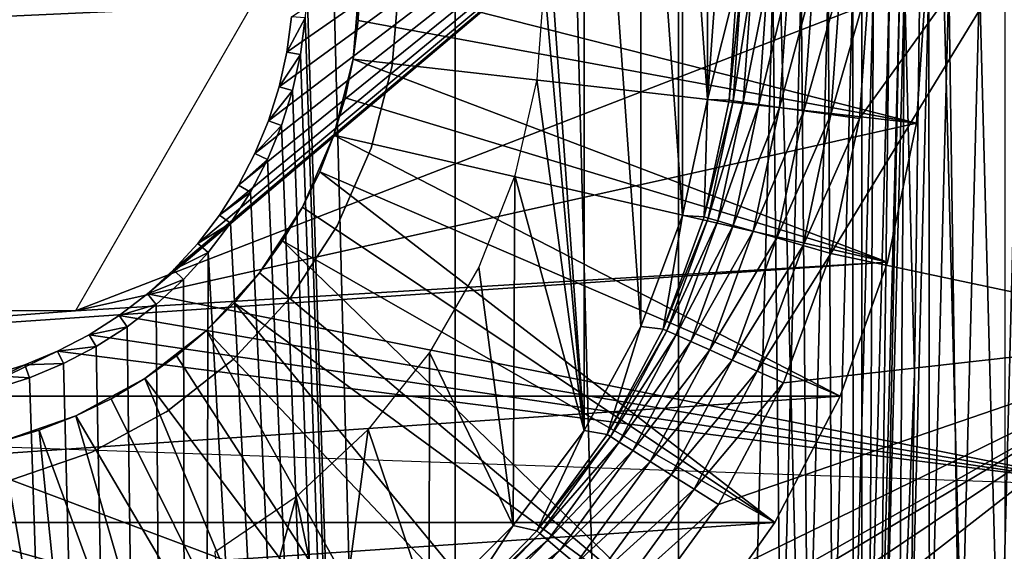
# Model space of a CAD drawing. Header units: millimetres. Extents: x -60 to 60, y -60 to 60.
# Tile 308 of 367: x 52.51 to 56.25, y -2.16 to -0.15. Entities that reach past the tile are written whole.
import ezdxf

# ---------------------------------------------------------------- set-up
doc = ezdxf.new("R2010")
doc.units = ezdxf.units.MM
doc.header["$LTSCALE"] = 81.481481
for name, color, linetype in [('112', 7, 'CONTINUOUS'), ('114', 7, 'CONTINUOUS'), ('116', 7, 'CONTINUOUS'), ('142', 7, 'CONTINUOUS'), ('144', 7, 'CONTINUOUS'), ('147', 7, 'CONTINUOUS'), ('209', 7, 'CONTINUOUS'), ('210', 7, 'CONTINUOUS'), ('293', 7, 'CONTINUOUS'), ('3', 7, 'CONTINUOUS'), ('324', 7, 'CONTINUOUS'), ('325', 7, 'CONTINUOUS'), ('327', 7, 'CONTINUOUS'), ('328', 7, 'CONTINUOUS'), ('329', 7, 'CONTINUOUS'), ('86', 7, 'CONTINUOUS')]:
    doc.layers.add(name, color=color, linetype=linetype)

msp = doc.modelspace()

# ---------------------------------------------------------------- linework, layer by layer
at = {"layer": '112', "color": 7, "linetype": 'Continuous', "true_color": 0xf5f5f5}
for points in [[(55.7884, -2.9734, -2.5262), (55.8676, 0, -2.5262), (55.8462, -2.9765, -1.4215), (55.7884, -2.9734, -2.5262)], [(55.8462, -2.9765, -1.4215), (55.8676, 0, -2.5262), (55.9057, -1.4888, -1.4215), (55.8462, -2.9765, -1.4215)], [(55.8676, 0, -2.5262), (55.9255, 0, -1.4215), (55.9057, -1.4888, -1.4215), (55.8676, 0, -2.5262)]]:
    msp.add_3dface(points, dxfattribs=at)
at = {"layer": '114', "color": 7, "linetype": 'Continuous', "true_color": 0xf5f5f5}
for points in [[(55.2898, -2.9464, -3), (55.3683, 0, -3), (55.3993, -2.9034, -2.9884), (55.2898, -2.9464, -3)], [(55.3993, -2.9034, -2.9884), (55.3683, 0, -3), (55.4754, 0, -2.9884), (55.3993, -2.9034, -2.9884)], [(55.3993, -2.9034, -2.9884), (55.4754, 0, -2.9884), (55.5019, -2.9087, -2.9539), (55.3993, -2.9034, -2.9884)], [(55.5019, -2.9087, -2.9539), (55.4754, 0, -2.9884), (55.5781, 0, -2.9539), (55.5019, -2.9087, -2.9539)], [(55.5019, -2.9087, -2.9539), (55.5781, 0, -2.9539), (55.5946, -2.9136, -2.898), (55.5019, -2.9087, -2.9539)], [(55.5946, -2.9136, -2.898), (55.5781, 0, -2.9539), (55.6709, 0, -2.898), (55.5946, -2.9136, -2.898)], [(55.5946, -2.9136, -2.898), (55.6709, 0, -2.898), (55.6732, -2.9177, -2.8235), (55.5946, -2.9136, -2.898)], [(55.6732, -2.9177, -2.8235), (55.6709, 0, -2.898), (55.7496, 0, -2.8235), (55.6732, -2.9177, -2.8235)], [(55.6732, -2.9177, -2.8235), (55.7496, 0, -2.8235), (55.7338, -2.9209, -2.7337), (55.6732, -2.9177, -2.8235)], [(55.7338, -2.9209, -2.7337), (55.8103, 0, -2.7337), (55.7737, -2.923, -2.633), (55.7338, -2.9209, -2.7337)], [(55.7338, -2.9209, -2.7337), (55.7496, 0, -2.8235), (55.8103, 0, -2.7337), (55.7338, -2.9209, -2.7337)], [(55.7737, -2.923, -2.633), (55.8103, 0, -2.7337), (55.8503, 0, -2.633), (55.7737, -2.923, -2.633)], [(55.7884, -2.9734, -2.5262), (55.7737, -2.923, -2.633), (55.8503, 0, -2.633), (55.7884, -2.9734, -2.5262)], [(55.8676, 0, -2.5262), (55.7884, -2.9734, -2.5262), (55.8503, 0, -2.633), (55.8676, 0, -2.5262)]]:
    msp.add_3dface(points, dxfattribs=at)
at = {"layer": '116', "color": 7, "linetype": 'Continuous', "true_color": 0xf5f5f5}
for points in [[(55.9255, 0, -1.4215), (55.96, 0, -1.1711), (55.8858, -2.8807, -1.1711), (55.9255, 0, -1.4215)], [(55.9057, -1.4888, -1.4215), (55.9255, 0, -1.4215), (55.8858, -2.8807, -1.1711), (55.9057, -1.4888, -1.4215)], [(55.96, 0, -1.1711), (55.9618, -2.8847, -0.9298), (55.8858, -2.8807, -1.1711), (55.96, 0, -1.1711)], [(56.0361, 0, -0.9298), (55.9618, -2.8847, -0.9298), (55.96, 0, -1.1711), (56.0361, 0, -0.9298)], [(56.0361, 0, -0.9298), (56.0772, -2.8906, -0.7047), (55.9618, -2.8847, -0.9298), (56.0361, 0, -0.9298)], [(56.1516, 0, -0.7047), (56.0772, -2.8906, -0.7047), (56.0361, 0, -0.9298), (56.1516, 0, -0.7047)], [(56.1516, 0, -0.7047), (56.2288, -2.8984, -0.5022), (56.0772, -2.8906, -0.7047), (56.1516, 0, -0.7047)], [(56.3034, 0, -0.5022), (56.2288, -2.8984, -0.5022), (56.1516, 0, -0.7047), (56.3034, 0, -0.5022)], [(56.3034, 0, -0.5022), (56.4122, -2.9079, -0.3282), (56.2288, -2.8984, -0.5022), (56.3034, 0, -0.5022)], [(55.8462, -2.9765, -1.4215), (55.9057, -1.4888, -1.4215), (55.8858, -2.8807, -1.1711), (55.8462, -2.9765, -1.4215)]]:
    msp.add_3dface(points, dxfattribs=at)
at = {"layer": '142', "color": 7, "linetype": 'Continuous', "true_color": 0xf5f5f5}
for points in [[(54.3823, 2.0643, 16.8), (54.6518, -1.7042, 16.8), (54.6518, 1.7042, 16.8), (54.3823, 2.0643, 16.8)], [(54.6518, -1.7042, 16.8), (54.3823, 2.0643, 16.8), (54.5, 0, 16.8), (54.6518, -1.7042, 16.8)], [(54.6518, -1.7042, 16.8), (54.8674, -1.3095, 16.8), (54.6518, 1.7042, 16.8), (54.6518, -1.7042, 16.8)], [(54.6518, 1.7042, 16.8), (54.8674, -1.3095, 16.8), (54.8674, 1.3095, 16.8), (54.6518, 1.7042, 16.8)], [(54.8674, 1.3095, 16.8), (55.0245, -0.8881, 16.8), (55.0245, 0.8881, 16.8), (54.8674, 1.3095, 16.8)], [(54.8674, -1.3095, 16.8), (55.0245, -0.8881, 16.8), (54.8674, 1.3095, 16.8), (54.8674, -1.3095, 16.8)], [(55.0245, -0.8881, 16.8), (55.1201, -0.4486, 16.8), (55.0245, 0.8881, 16.8), (55.0245, -0.8881, 16.8)], [(55.0245, 0.8881, 16.8), (55.1201, -0.4486, 16.8), (55.1201, 0.4486, 16.8), (55.0245, 0.8881, 16.8)], [(55.1201, -0.4486, 16.8), (55.1522, 0, 16.8), (55.1201, 0.4486, 16.8), (55.1201, -0.4486, 16.8)], [(54.6518, -1.7042, 16.8), (54.5, 0, 16.8), (54.4721, -0.3726, 16.8), (54.6518, -1.7042, 16.8)], [(54.3889, -0.7369, 16.8), (54.6518, -1.7042, 16.8), (54.4721, -0.3726, 16.8), (54.3889, -0.7369, 16.8)], [(54.2524, -1.0847, 16.8), (54.3823, -2.0643, 16.8), (54.3889, -0.7369, 16.8), (54.2524, -1.0847, 16.8)], [(54.3823, -2.0643, 16.8), (54.6518, -1.7042, 16.8), (54.3889, -0.7369, 16.8), (54.3823, -2.0643, 16.8)], [(54.0656, -1.4083, 16.8), (54.3823, -2.0643, 16.8), (54.2524, -1.0847, 16.8), (54.0656, -1.4083, 16.8)], [(53.8326, -1.7004, 16.8), (54.0643, -2.3823, 16.8), (54.0656, -1.4083, 16.8), (53.8326, -1.7004, 16.8)], [(54.0643, -2.3823, 16.8), (54.3823, -2.0643, 16.8), (54.0656, -1.4083, 16.8), (54.0643, -2.3823, 16.8)], [(53.5587, -1.9546, 16.8), (53.7042, -2.6518, 16.8), (53.8326, -1.7004, 16.8), (53.5587, -1.9546, 16.8)], [(53.7042, -2.6518, 16.8), (54.0643, -2.3823, 16.8), (53.8326, -1.7004, 16.8), (53.7042, -2.6518, 16.8)], [(53.25, -2.1651, 16.8), (53.3095, -2.8674, 16.8), (53.5587, -1.9546, 16.8), (53.25, -2.1651, 16.8)], [(53.3095, -2.8674, 16.8), (53.7042, -2.6518, 16.8), (53.5587, -1.9546, 16.8), (53.3095, -2.8674, 16.8)]]:
    msp.add_3dface(points, dxfattribs=at)
at = {"layer": '144', "color": 7, "linetype": 'Continuous', "true_color": 0xf5f5f5}
for points in [[(55.2331, 0, 14.4826), (55.1201, -0.4486, 16.8), (55.2015, -0.4515, 14.4826), (55.2331, 0, 14.4826)], [(55.1522, 0, 16.8), (55.1201, -0.4486, 16.8), (55.2331, 0, 14.4826), (55.1522, 0, 16.8)], [(55.1201, -0.4486, 16.8), (55.0245, -0.8881, 16.8), (55.1071, -0.8941, 14.4826), (55.1201, -0.4486, 16.8)], [(55.2015, -0.4515, 14.4826), (55.1201, -0.4486, 16.8), (55.1071, -0.8941, 14.4826), (55.2015, -0.4515, 14.4826)], [(55.0245, -0.8881, 16.8), (54.8674, -1.3095, 16.8), (54.9518, -1.3192, 14.4826), (55.0245, -0.8881, 16.8)], [(55.1071, -0.8941, 14.4826), (55.0245, -0.8881, 16.8), (54.9518, -1.3192, 14.4826), (55.1071, -0.8941, 14.4826)], [(54.8674, -1.3095, 16.8), (54.6518, -1.7042, 16.8), (54.7387, -1.7184, 14.4826), (54.8674, -1.3095, 16.8)], [(54.9518, -1.3192, 14.4826), (54.8674, -1.3095, 16.8), (54.7387, -1.7184, 14.4826), (54.9518, -1.3192, 14.4826)], [(54.6518, -1.7042, 16.8), (54.3823, -2.0643, 16.8), (54.4719, -2.084, 14.4826), (54.6518, -1.7042, 16.8)], [(54.7387, -1.7184, 14.4826), (54.6518, -1.7042, 16.8), (54.4719, -2.084, 14.4826), (54.7387, -1.7184, 14.4826)], [(54.3823, -2.0643, 16.8), (54.0643, -2.3823, 16.8), (54.1566, -2.4088, 14.4826), (54.3823, -2.0643, 16.8)], [(54.4719, -2.084, 14.4826), (54.3823, -2.0643, 16.8), (54.1566, -2.4088, 14.4826), (54.4719, -2.084, 14.4826)]]:
    msp.add_3dface(points, dxfattribs=at)
at = {"layer": '147', "color": 7, "linetype": 'Continuous', "true_color": 0xf5f5f5}
for points in [[(55.2331, 0, 14.4826), (55.2015, -0.4515, 14.4826), (55.2488, 0, 14.3747), (55.2331, 0, 14.4826)], [(55.2488, 0, 14.3747), (55.2015, -0.4515, 14.4826), (55.217, -0.4536, 14.3747), (55.2488, 0, 14.3747)], [(55.217, -0.4536, 14.3747), (55.2555, -0.4591, 14.2723), (55.2877, 0, 14.2723), (55.217, -0.4536, 14.3747)], [(55.2488, 0, 14.3747), (55.217, -0.4536, 14.3747), (55.2877, 0, 14.2723), (55.2488, 0, 14.3747)], [(55.3152, -0.4675, 14.1808), (55.348, 0, 14.1808), (55.2555, -0.4591, 14.2723), (55.3152, -0.4675, 14.1808)], [(55.2555, -0.4591, 14.2723), (55.348, 0, 14.1808), (55.2877, 0, 14.2723), (55.2555, -0.4591, 14.2723)], [(55.3152, -0.4675, 14.1808), (55.4268, 0, 14.1046), (55.348, 0, 14.1808), (55.3152, -0.4675, 14.1808)], [(55.3932, -0.4785, 14.1046), (55.4268, 0, 14.1046), (55.3152, -0.4675, 14.1808), (55.3932, -0.4785, 14.1046)], [(55.4858, -0.4916, 14.0474), (55.5203, 0, 14.0474), (55.3932, -0.4785, 14.1046), (55.4858, -0.4916, 14.0474)], [(55.3932, -0.4785, 14.1046), (55.5203, 0, 14.0474), (55.4268, 0, 14.1046), (55.3932, -0.4785, 14.1046)], [(55.4858, -0.4916, 14.0474), (55.624, 0, 14.012), (55.5203, 0, 14.0474), (55.4858, -0.4916, 14.0474)], [(55.5885, -0.506, 14.012), (55.624, 0, 14.012), (55.4858, -0.4916, 14.0474), (55.5885, -0.506, 14.012)], [(55.5885, -0.506, 14.012), (55.7328, 0, 14), (55.624, 0, 14.012), (55.5885, -0.506, 14.012)], [(55.6963, -0.5213, 14), (55.7328, 0, 14), (55.5885, -0.506, 14.012), (55.6963, -0.5213, 14)], [(55.2015, -0.4515, 14.4826), (55.1071, -0.8941, 14.4826), (55.217, -0.4536, 14.3747), (55.2015, -0.4515, 14.4826)], [(55.217, -0.4536, 14.3747), (55.1071, -0.8941, 14.4826), (55.1221, -0.8984, 14.3747), (55.217, -0.4536, 14.3747)], [(55.217, -0.4536, 14.3747), (55.1221, -0.8984, 14.3747), (55.2555, -0.4591, 14.2723), (55.217, -0.4536, 14.3747)], [(55.1221, -0.8984, 14.3747), (55.1595, -0.9092, 14.2723), (55.2555, -0.4591, 14.2723), (55.1221, -0.8984, 14.3747)], [(55.1595, -0.9092, 14.2723), (55.3152, -0.4675, 14.1808), (55.2555, -0.4591, 14.2723), (55.1595, -0.9092, 14.2723)], [(55.2175, -0.9259, 14.1808), (55.3152, -0.4675, 14.1808), (55.1595, -0.9092, 14.2723), (55.2175, -0.9259, 14.1808)], [(55.2175, -0.9259, 14.1808), (55.3932, -0.4785, 14.1046), (55.3152, -0.4675, 14.1808), (55.2175, -0.9259, 14.1808)], [(55.2932, -0.9476, 14.1046), (55.3932, -0.4785, 14.1046), (55.2175, -0.9259, 14.1808), (55.2932, -0.9476, 14.1046)], [(55.2932, -0.9476, 14.1046), (55.4858, -0.4916, 14.0474), (55.3932, -0.4785, 14.1046), (55.2932, -0.9476, 14.1046)], [(55.383, -0.9735, 14.0474), (55.4858, -0.4916, 14.0474), (55.2932, -0.9476, 14.1046), (55.383, -0.9735, 14.0474)], [(55.383, -0.9735, 14.0474), (55.5885, -0.506, 14.012), (55.4858, -0.4916, 14.0474), (55.383, -0.9735, 14.0474)], [(55.4827, -1.0022, 14.012), (55.5885, -0.506, 14.012), (55.383, -0.9735, 14.0474), (55.4827, -1.0022, 14.012)], [(55.4827, -1.0022, 14.012), (55.6963, -0.5213, 14), (55.5885, -0.506, 14.012), (55.4827, -1.0022, 14.012)], [(55.5873, -1.0323, 14), (55.6963, -0.5213, 14), (55.4827, -1.0022, 14.012), (55.5873, -1.0323, 14)], [(55.1071, -0.8941, 14.4826), (54.9518, -1.3192, 14.4826), (55.1221, -0.8984, 14.3747), (55.1071, -0.8941, 14.4826)], [(55.1221, -0.8984, 14.3747), (54.9518, -1.3192, 14.4826), (54.9661, -1.3256, 14.3747), (55.1221, -0.8984, 14.3747)], [(55.1221, -0.8984, 14.3747), (54.9661, -1.3256, 14.3747), (55.1595, -0.9092, 14.2723), (55.1221, -0.8984, 14.3747)], [(54.9661, -1.3256, 14.3747), (55.0016, -1.3414, 14.2723), (55.1595, -0.9092, 14.2723), (54.9661, -1.3256, 14.3747)], [(55.0016, -1.3414, 14.2723), (55.2175, -0.9259, 14.1808), (55.1595, -0.9092, 14.2723), (55.0016, -1.3414, 14.2723)], [(55.0566, -1.3661, 14.1808), (55.2175, -0.9259, 14.1808), (55.0016, -1.3414, 14.2723), (55.0566, -1.3661, 14.1808)], [(55.0566, -1.3661, 14.1808), (55.2932, -0.9476, 14.1046), (55.2175, -0.9259, 14.1808), (55.0566, -1.3661, 14.1808)], [(55.1286, -1.3982, 14.1046), (55.2932, -0.9476, 14.1046), (55.0566, -1.3661, 14.1808), (55.1286, -1.3982, 14.1046)], [(55.1286, -1.3982, 14.1046), (55.383, -0.9735, 14.0474), (55.2932, -0.9476, 14.1046), (55.1286, -1.3982, 14.1046)], [(55.2139, -1.4364, 14.0474), (55.383, -0.9735, 14.0474), (55.1286, -1.3982, 14.1046), (55.2139, -1.4364, 14.0474)], [(55.2139, -1.4364, 14.0474), (55.4827, -1.0022, 14.012), (55.383, -0.9735, 14.0474), (55.2139, -1.4364, 14.0474)], [(55.3086, -1.4787, 14.012), (55.4827, -1.0022, 14.012), (55.2139, -1.4364, 14.0474), (55.3086, -1.4787, 14.012)], [(55.3086, -1.4787, 14.012), (55.5873, -1.0323, 14), (55.4827, -1.0022, 14.012), (55.3086, -1.4787, 14.012)], [(55.408, -1.5231, 14), (55.5873, -1.0323, 14), (55.3086, -1.4787, 14.012), (55.408, -1.5231, 14)], [(54.9518, -1.3192, 14.4826), (54.7387, -1.7184, 14.4826), (54.9661, -1.3256, 14.3747), (54.9518, -1.3192, 14.4826)], [(54.9661, -1.3256, 14.3747), (54.7387, -1.7184, 14.4826), (54.7519, -1.7268, 14.3747), (54.9661, -1.3256, 14.3747)], [(54.9661, -1.3256, 14.3747), (54.7519, -1.7268, 14.3747), (55.0016, -1.3414, 14.2723), (54.9661, -1.3256, 14.3747)], [(54.7519, -1.7268, 14.3747), (54.7849, -1.7474, 14.2723), (55.0016, -1.3414, 14.2723), (54.7519, -1.7268, 14.3747)], [(54.7849, -1.7474, 14.2723), (55.0566, -1.3661, 14.1808), (55.0016, -1.3414, 14.2723), (54.7849, -1.7474, 14.2723)], [(54.836, -1.7795, 14.1808), (55.0566, -1.3661, 14.1808), (54.7849, -1.7474, 14.2723), (54.836, -1.7795, 14.1808)], [(54.836, -1.7795, 14.1808), (55.1286, -1.3982, 14.1046), (55.0566, -1.3661, 14.1808), (54.836, -1.7795, 14.1808)], [(54.9027, -1.8214, 14.1046), (55.1286, -1.3982, 14.1046), (54.836, -1.7795, 14.1808), (54.9027, -1.8214, 14.1046)], [(54.9027, -1.8214, 14.1046), (55.2139, -1.4364, 14.0474), (55.1286, -1.3982, 14.1046), (54.9027, -1.8214, 14.1046)], [(54.9819, -1.8711, 14.0474), (55.2139, -1.4364, 14.0474), (54.9027, -1.8214, 14.1046), (54.9819, -1.8711, 14.0474)], [(54.9819, -1.8711, 14.0474), (55.3086, -1.4787, 14.012), (55.2139, -1.4364, 14.0474), (54.9819, -1.8711, 14.0474)], [(55.0697, -1.9262, 14.012), (55.3086, -1.4787, 14.012), (54.9819, -1.8711, 14.0474), (55.0697, -1.9262, 14.012)], [(55.0697, -1.9262, 14.012), (55.408, -1.5231, 14), (55.3086, -1.4787, 14.012), (55.0697, -1.9262, 14.012)], [(55.1619, -1.9841, 14), (55.408, -1.5231, 14), (55.0697, -1.9262, 14.012), (55.1619, -1.9841, 14)], [(54.7387, -1.7184, 14.4826), (54.4719, -2.084, 14.4826), (54.7519, -1.7268, 14.3747), (54.7387, -1.7184, 14.4826)], [(54.7519, -1.7268, 14.3747), (54.4719, -2.084, 14.4826), (54.4838, -2.0941, 14.3747), (54.7519, -1.7268, 14.3747)], [(54.7519, -1.7268, 14.3747), (54.4838, -2.0941, 14.3747), (54.7849, -1.7474, 14.2723), (54.7519, -1.7268, 14.3747)], [(54.4838, -2.0941, 14.3747), (54.5136, -2.1192, 14.2723), (54.7849, -1.7474, 14.2723), (54.4838, -2.0941, 14.3747)], [(54.5136, -2.1192, 14.2723), (54.836, -1.7795, 14.1808), (54.7849, -1.7474, 14.2723), (54.5136, -2.1192, 14.2723)], [(54.5597, -2.1581, 14.1808), (54.836, -1.7795, 14.1808), (54.5136, -2.1192, 14.2723), (54.5597, -2.1581, 14.1808)], [(54.5597, -2.1581, 14.1808), (54.9027, -1.8214, 14.1046), (54.836, -1.7795, 14.1808), (54.5597, -2.1581, 14.1808)], [(54.6199, -2.2088, 14.1046), (54.9027, -1.8214, 14.1046), (54.5597, -2.1581, 14.1808), (54.6199, -2.2088, 14.1046)], [(54.6199, -2.2088, 14.1046), (54.9819, -1.8711, 14.0474), (54.9027, -1.8214, 14.1046), (54.6199, -2.2088, 14.1046)], [(54.6914, -2.2691, 14.0474), (54.9819, -1.8711, 14.0474), (54.6199, -2.2088, 14.1046), (54.6914, -2.2691, 14.0474)], [(54.6914, -2.2691, 14.0474), (55.0697, -1.9262, 14.012), (54.9819, -1.8711, 14.0474), (54.6914, -2.2691, 14.0474)], [(54.7707, -2.336, 14.012), (55.0697, -1.9262, 14.012), (54.6914, -2.2691, 14.0474), (54.7707, -2.336, 14.012)], [(54.7707, -2.336, 14.012), (55.1619, -1.9841, 14), (55.0697, -1.9262, 14.012), (54.7707, -2.336, 14.012)], [(54.8539, -2.4062, 14), (55.1619, -1.9841, 14), (54.7707, -2.336, 14.012), (54.8539, -2.4062, 14)], [(54.4719, -2.084, 14.4826), (54.1566, -2.4088, 14.4826), (54.4838, -2.0941, 14.3747), (54.4719, -2.084, 14.4826)], [(54.4838, -2.0941, 14.3747), (54.1566, -2.4088, 14.4826), (54.1671, -2.4204, 14.3747), (54.4838, -2.0941, 14.3747)], [(54.4838, -2.0941, 14.3747), (54.1671, -2.4204, 14.3747), (54.5136, -2.1192, 14.2723), (54.4838, -2.0941, 14.3747)], [(54.1671, -2.4204, 14.3747), (54.193, -2.4494, 14.2723), (54.5136, -2.1192, 14.2723), (54.1671, -2.4204, 14.3747)], [(54.193, -2.4494, 14.2723), (54.5597, -2.1581, 14.1808), (54.5136, -2.1192, 14.2723), (54.193, -2.4494, 14.2723)], [(54.2333, -2.4943, 14.1808), (54.5597, -2.1581, 14.1808), (54.193, -2.4494, 14.2723), (54.2333, -2.4943, 14.1808)], [(54.2333, -2.4943, 14.1808), (54.6199, -2.2088, 14.1046), (54.5597, -2.1581, 14.1808), (54.2333, -2.4943, 14.1808)]]:
    msp.add_3dface(points, dxfattribs=at)
at = {"layer": '209', "color": 151, "linetype": 'Continuous', "true_color": 0x7dbfed}
for points in [[(53.6, 0, 28.5), (54.1628, -17.5981, 28.5), (53.1675, 20.4088, 28.5), (53.6, 0, 28.5)], [(53.1675, 20.4088, 28.5), (54.1628, -17.5981, 28.5), (54.1628, 17.5981, 28.5), (53.1675, 20.4088, 28.5)], [(54.1628, 17.5981, 28.5), (55.0096, -14.7394, 28.5), (55.0096, 14.7394, 28.5), (54.1628, 17.5981, 28.5)], [(54.1628, -17.5981, 28.5), (55.0096, -14.7394, 28.5), (54.1628, 17.5981, 28.5), (54.1628, -17.5981, 28.5)], [(55.0096, 14.7394, 28.5), (55.7056, -11.8402, 28.5), (55.7056, 11.8402, 28.5), (55.0096, 14.7394, 28.5)], [(55.0096, -14.7394, 28.5), (55.7056, -11.8402, 28.5), (55.0096, 14.7394, 28.5), (55.0096, -14.7394, 28.5)], [(55.7056, 11.8402, 28.5), (56.2489, -8.9086, 28.5), (56.2489, 8.9086, 28.5), (55.7056, 11.8402, 28.5)], [(55.7056, -11.8402, 28.5), (56.2489, -8.9086, 28.5), (55.7056, 11.8402, 28.5), (55.7056, -11.8402, 28.5)], [(53.6, 0, 28.5), (53.5939, -0.1394, 28.5), (54.1628, -17.5981, 28.5), (53.6, 0, 28.5)], [(53.5939, -0.1394, 28.5), (53.5757, -0.2778, 28.5), (54.1628, -17.5981, 28.5), (53.5939, -0.1394, 28.5)], [(53.5757, -0.2778, 28.5), (53.5455, -0.4141, 28.5), (54.1628, -17.5981, 28.5), (53.5757, -0.2778, 28.5)], [(53.5455, -0.4141, 28.5), (53.5035, -0.5472, 28.5), (54.1628, -17.5981, 28.5), (53.5455, -0.4141, 28.5)], [(53.5035, -0.5472, 28.5), (53.4501, -0.6762, 28.5), (54.1628, -17.5981, 28.5), (53.5035, -0.5472, 28.5)], [(53.4501, -0.6762, 28.5), (53.3856, -0.8, 28.5), (54.1628, -17.5981, 28.5), (53.4501, -0.6762, 28.5)], [(53.3856, -0.8, 28.5), (53.3106, -0.9177, 28.5), (54.1628, -17.5981, 28.5), (53.3856, -0.8, 28.5)], [(53.3106, -0.9177, 28.5), (53.2257, -1.0285, 28.5), (54.1628, -17.5981, 28.5), (53.3106, -0.9177, 28.5)], [(53.2257, -1.0285, 28.5), (53.1314, -1.1314, 28.5), (53.1675, -20.4088, 28.5), (53.2257, -1.0285, 28.5)], [(54.1628, -17.5981, 28.5), (53.2257, -1.0285, 28.5), (53.1675, -20.4088, 28.5), (54.1628, -17.5981, 28.5)], [(53.1314, -1.1314, 28.5), (53.0285, -1.2257, 28.5), (53.1675, -20.4088, 28.5), (53.1314, -1.1314, 28.5)], [(53.0285, -1.2257, 28.5), (52.9177, -1.3106, 28.5), (53.1675, -20.4088, 28.5), (53.0285, -1.2257, 28.5)], [(52.9177, -1.3106, 28.5), (52.8, -1.3856, 28.5), (53.1675, -20.4088, 28.5), (52.9177, -1.3106, 28.5)], [(52.8, -1.3856, 28.5), (52.6762, -1.4501, 28.5), (53.1675, -20.4088, 28.5), (52.8, -1.3856, 28.5)], [(52.6762, -1.4501, 28.5), (52.5472, -1.5035, 28.5), (53.1675, -20.4088, 28.5), (52.6762, -1.4501, 28.5)], [(52.5472, -1.5035, 28.5), (52.4141, -1.5455, 28.5), (53.1675, -20.4088, 28.5), (52.5472, -1.5035, 28.5)], [(52.4141, -1.5455, 28.5), (52.2778, -1.5757, 28.5), (53.1675, -20.4088, 28.5), (52.4141, -1.5455, 28.5)], [(53.1675, -20.4088, 28.5), (52.1394, -1.5939, 28.5), (52.0266, -23.1633, 28.5), (53.1675, -20.4088, 28.5)], [(52.2778, -1.5757, 28.5), (52.1394, -1.5939, 28.5), (53.1675, -20.4088, 28.5), (52.2778, -1.5757, 28.5)]]:
    msp.add_3dface(points, dxfattribs=at)
at = {"layer": '210', "color": 151, "linetype": 'Continuous', "true_color": 0x7dbfed}
for points in [[(52.9948, -1.1856, 25.5), (53.0943, -1.0943, 25.5), (56.6685, 1.9141, 25.5), (52.9948, -1.1856, 25.5)], [(56.6685, -1.9141, 25.5), (52.9948, -1.1856, 25.5), (56.6685, 1.9141, 25.5), (56.6685, -1.9141, 25.5)], [(53.0943, -1.0943, 25.5), (53.1856, -0.9948, 25.5), (56.6685, 1.9141, 25.5), (53.0943, -1.0943, 25.5)], [(53.1856, -0.9948, 25.5), (53.2678, -0.8877, 25.5), (56.6685, 1.9141, 25.5), (53.1856, -0.9948, 25.5)], [(53.2678, -0.8877, 25.5), (53.3403, -0.7738, 25.5), (56.6685, 1.9141, 25.5), (53.2678, -0.8877, 25.5)], [(53.3403, -0.7738, 25.5), (53.4026, -0.654, 25.5), (56.6685, 1.9141, 25.5), (53.3403, -0.7738, 25.5)], [(53.4026, -0.654, 25.5), (53.4543, -0.5293, 25.5), (56.6685, 1.9141, 25.5), (53.4026, -0.654, 25.5)], [(53.4543, -0.5293, 25.5), (53.4949, -0.4005, 25.5), (56.6685, 1.9141, 25.5), (53.4543, -0.5293, 25.5)], [(53.4949, -0.4005, 25.5), (53.5241, -0.2687, 25.5), (56.6685, 1.9141, 25.5), (53.4949, -0.4005, 25.5)], [(53.5241, -0.2687, 25.5), (53.5417, -0.1349, 25.5), (56.6685, 1.9141, 25.5), (53.5241, -0.2687, 25.5)], [(52.8877, -1.2678, 25.5), (52.9948, -1.1856, 25.5), (56.6685, -1.9141, 25.5), (52.8877, -1.2678, 25.5)], [(52.7738, -1.3403, 25.5), (52.8877, -1.2678, 25.5), (56.6685, -1.9141, 25.5), (52.7738, -1.3403, 25.5)], [(52.654, -1.4026, 25.5), (52.7738, -1.3403, 25.5), (56.6685, -1.9141, 25.5), (52.654, -1.4026, 25.5)], [(51.9389, -1.7489, 25.5), (52.654, -1.4026, 25.5), (56.6685, -1.9141, 25.5), (51.9389, -1.7489, 25.5)], [(52.5293, -1.4543, 25.5), (52.654, -1.4026, 25.5), (51.9389, -1.7489, 25.5), (52.5293, -1.4543, 25.5)], [(52.4005, -1.4949, 25.5), (52.5293, -1.4543, 25.5), (51.9389, -1.7489, 25.5), (52.4005, -1.4949, 25.5)]]:
    msp.add_3dface(points, dxfattribs=at)
at = {"layer": '293', "color": 151, "linetype": 'Continuous', "true_color": 0x7dbfed}
for points in [[(53.5939, -0.1394, 28.5), (53.5417, -0.1349, 25.5), (53.5241, -0.2687, 25.5), (53.5939, -0.1394, 28.5)], [(53.5757, -0.2778, 28.5), (53.5939, -0.1394, 28.5), (53.5241, -0.2687, 25.5), (53.5757, -0.2778, 28.5)], [(53.5757, -0.2778, 28.5), (53.5241, -0.2687, 25.5), (53.4949, -0.4005, 25.5), (53.5757, -0.2778, 28.5)], [(53.5455, -0.4141, 28.5), (53.5757, -0.2778, 28.5), (53.4949, -0.4005, 25.5), (53.5455, -0.4141, 28.5)], [(53.5455, -0.4141, 28.5), (53.4949, -0.4005, 25.5), (53.4543, -0.5293, 25.5), (53.5455, -0.4141, 28.5)], [(53.5035, -0.5472, 28.5), (53.5455, -0.4141, 28.5), (53.4543, -0.5293, 25.5), (53.5035, -0.5472, 28.5)], [(53.5035, -0.5472, 28.5), (53.4543, -0.5293, 25.5), (53.4026, -0.654, 25.5), (53.5035, -0.5472, 28.5)], [(53.4501, -0.6762, 28.5), (53.5035, -0.5472, 28.5), (53.4026, -0.654, 25.5), (53.4501, -0.6762, 28.5)], [(53.4501, -0.6762, 28.5), (53.4026, -0.654, 25.5), (53.3403, -0.7738, 25.5), (53.4501, -0.6762, 28.5)], [(53.3856, -0.8, 28.5), (53.4501, -0.6762, 28.5), (53.3403, -0.7738, 25.5), (53.3856, -0.8, 28.5)], [(53.3856, -0.8, 28.5), (53.3403, -0.7738, 25.5), (53.2678, -0.8877, 25.5), (53.3856, -0.8, 28.5)], [(53.3106, -0.9177, 28.5), (53.3856, -0.8, 28.5), (53.2678, -0.8877, 25.5), (53.3106, -0.9177, 28.5)], [(53.3106, -0.9177, 28.5), (53.2678, -0.8877, 25.5), (53.1856, -0.9948, 25.5), (53.3106, -0.9177, 28.5)], [(53.2257, -1.0285, 28.5), (53.3106, -0.9177, 28.5), (53.1856, -0.9948, 25.5), (53.2257, -1.0285, 28.5)], [(53.2257, -1.0285, 28.5), (53.1856, -0.9948, 25.5), (53.0943, -1.0943, 25.5), (53.2257, -1.0285, 28.5)], [(53.1314, -1.1314, 28.5), (53.2257, -1.0285, 28.5), (53.0943, -1.0943, 25.5), (53.1314, -1.1314, 28.5)], [(53.1314, -1.1314, 28.5), (53.0943, -1.0943, 25.5), (52.9948, -1.1856, 25.5), (53.1314, -1.1314, 28.5)], [(53.0285, -1.2257, 28.5), (53.1314, -1.1314, 28.5), (52.9948, -1.1856, 25.5), (53.0285, -1.2257, 28.5)], [(53.0285, -1.2257, 28.5), (52.9948, -1.1856, 25.5), (52.8877, -1.2678, 25.5), (53.0285, -1.2257, 28.5)], [(52.9177, -1.3106, 28.5), (53.0285, -1.2257, 28.5), (52.8877, -1.2678, 25.5), (52.9177, -1.3106, 28.5)], [(52.9177, -1.3106, 28.5), (52.8877, -1.2678, 25.5), (52.7738, -1.3403, 25.5), (52.9177, -1.3106, 28.5)], [(52.8, -1.3856, 28.5), (52.7738, -1.3403, 25.5), (52.654, -1.4026, 25.5), (52.8, -1.3856, 28.5)], [(52.8, -1.3856, 28.5), (52.9177, -1.3106, 28.5), (52.7738, -1.3403, 25.5), (52.8, -1.3856, 28.5)], [(52.6762, -1.4501, 28.5), (52.654, -1.4026, 25.5), (52.5293, -1.4543, 25.5), (52.6762, -1.4501, 28.5)], [(52.6762, -1.4501, 28.5), (52.8, -1.3856, 28.5), (52.654, -1.4026, 25.5), (52.6762, -1.4501, 28.5)], [(52.5472, -1.5035, 28.5), (52.5293, -1.4543, 25.5), (52.4005, -1.4949, 25.5), (52.5472, -1.5035, 28.5)], [(52.5472, -1.5035, 28.5), (52.6762, -1.4501, 28.5), (52.5293, -1.4543, 25.5), (52.5472, -1.5035, 28.5)], [(52.4141, -1.5455, 28.5), (52.5472, -1.5035, 28.5), (52.4005, -1.4949, 25.5), (52.4141, -1.5455, 28.5)]]:
    msp.add_3dface(points, dxfattribs=at)
at = {"layer": '3', "color": 7, "linetype": 'Continuous', "true_color": 0xf5f5f5}
for points in [[(48.2922, 0.3222, -3), (55.3683, 0, -3), (48.2922, -0.3222, -3), (48.2922, 0.3222, -3)], [(55.3683, 0, -3), (55.2898, -2.9464, -3), (48.2922, -0.3222, -3), (55.3683, 0, -3)], [(48.2922, -0.3222, -3), (55.2898, -2.9464, -3), (48.2114, -0.9616, -3), (48.2922, -0.3222, -3)], [(48.2114, -0.9616, -3), (55.2898, -2.9464, -3), (48.0512, -1.5857, -3), (48.2114, -0.9616, -3)], [(48.0512, -1.5857, -3), (55.2898, -2.9464, -3), (47.8139, -2.1849, -3), (48.0512, -1.5857, -3)]]:
    msp.add_3dface(points, dxfattribs=at)
at = {"layer": '324', "linetype": 'Continuous'}
for points in [[(53.95, 0, 18.55), (53.9234, -0.3209, 18.55), (53.95, 0, 11.9), (53.95, 0, 18.55)], [(53.95, 0, 11.9), (53.9234, -0.3209, 18.55), (53.9234, -0.321, 11.9), (53.95, 0, 11.9)], [(53.9234, -0.3209, 18.55), (53.8443, -0.6332, 18.55), (53.9234, -0.321, 11.9), (53.9234, -0.3209, 18.55)], [(53.9234, -0.321, 11.9), (53.8443, -0.6332, 18.55), (53.8443, -0.6332, 11.9), (53.9234, -0.321, 11.9)], [(53.8443, -0.6332, 18.55), (53.715, -0.9281, 18.55), (53.8443, -0.6332, 11.9), (53.8443, -0.6332, 18.55)], [(53.8443, -0.6332, 11.9), (53.715, -0.9281, 18.55), (53.715, -0.9281, 11.9), (53.8443, -0.6332, 11.9)], [(53.715, -0.9281, 18.55), (53.5388, -1.1977, 18.55), (53.715, -0.9281, 11.9), (53.715, -0.9281, 18.55)], [(53.715, -0.9281, 11.9), (53.5388, -1.1977, 18.55), (53.5388, -1.1977, 11.9), (53.715, -0.9281, 11.9)], [(53.5388, -1.1977, 18.55), (53.3207, -1.4347, 18.55), (53.5388, -1.1977, 11.9), (53.5388, -1.1977, 18.55)], [(53.5388, -1.1977, 11.9), (53.3207, -1.4347, 18.55), (53.3207, -1.4347, 11.9), (53.5388, -1.1977, 11.9)], [(53.3207, -1.4347, 11.9), (53.0666, -1.6325, 18.55), (53.0665, -1.6325, 11.9), (53.3207, -1.4347, 11.9)], [(53.3207, -1.4347, 18.55), (53.0666, -1.6325, 18.55), (53.3207, -1.4347, 11.9), (53.3207, -1.4347, 18.55)], [(53.0665, -1.6325, 11.9), (52.7833, -1.7858, 18.55), (52.7833, -1.7858, 11.9), (53.0665, -1.6325, 11.9)], [(53.0666, -1.6325, 18.55), (52.7833, -1.7858, 18.55), (53.0665, -1.6325, 11.9), (53.0666, -1.6325, 18.55)], [(52.7833, -1.7858, 11.9), (52.4787, -1.8903, 18.55), (52.4787, -1.8903, 11.9), (52.7833, -1.7858, 11.9)], [(52.7833, -1.7858, 18.55), (52.4787, -1.8903, 18.55), (52.7833, -1.7858, 11.9), (52.7833, -1.7858, 18.55)]]:
    msp.add_3dface(points, dxfattribs=at)
at = {"layer": '325', "linetype": 'Continuous'}
for points in [[(55.9132, -0.5378, 21.4), (55.95, 0, 21.4), (52.7217, -1.25, 21.4), (55.9132, -0.5378, 21.4)], [(52.7217, -1.25, 21.4), (55.95, 0, 21.4), (53.4434, 0, 21.4), (52.7217, -1.25, 21.4)], [(55.8035, -1.0656, 21.4), (55.9132, -0.5378, 21.4), (52.7217, -1.25, 21.4), (55.8035, -1.0656, 21.4)], [(55.623, -1.5736, 21.4), (55.8035, -1.0656, 21.4), (48.377, -1.5736, 21.4), (55.623, -1.5736, 21.4)], [(48.377, -1.5736, 21.4), (55.8035, -1.0656, 21.4), (52.7217, -1.25, 21.4), (48.377, -1.5736, 21.4)], [(51.2783, -1.25, 21.4), (48.377, -1.5736, 21.4), (52.7217, -1.25, 21.4), (51.2783, -1.25, 21.4)], [(48.625, -2.0522, 21.4), (55.623, -1.5736, 21.4), (48.377, -1.5736, 21.4), (48.625, -2.0522, 21.4)], [(55.375, -2.0522, 21.4), (55.623, -1.5736, 21.4), (48.625, -2.0522, 21.4), (55.375, -2.0522, 21.4)], [(48.9359, -2.4927, 21.4), (55.375, -2.0522, 21.4), (48.625, -2.0522, 21.4), (48.9359, -2.4927, 21.4)], [(55.0641, -2.4927, 21.4), (55.375, -2.0522, 21.4), (48.9359, -2.4927, 21.4), (55.0641, -2.4927, 21.4)]]:
    msp.add_3dface(points, dxfattribs=at)
at = {"layer": '327', "linetype": 'Continuous'}
for points in [[(53.7939, -0.1486, 18.9), (53.7755, -0.2963, 18.9), (53.8, 0, 18.65), (53.7939, -0.1486, 18.9)], [(53.8, 0, 18.65), (53.7755, -0.2963, 18.9), (53.7755, -0.2963, 18.65), (53.8, 0, 18.65)], [(53.8, 0, 18.9), (53.7939, -0.1486, 18.9), (53.8, 0, 18.65), (53.8, 0, 18.9)], [(53.7449, -0.4419, 18.9), (53.7025, -0.5845, 18.9), (53.7755, -0.2963, 18.65), (53.7449, -0.4419, 18.9)], [(53.7755, -0.2963, 18.65), (53.7025, -0.5845, 18.9), (53.7025, -0.5845, 18.65), (53.7755, -0.2963, 18.65)], [(53.7755, -0.2963, 18.9), (53.7449, -0.4419, 18.9), (53.7755, -0.2963, 18.65), (53.7755, -0.2963, 18.9)], [(53.6484, -0.7231, 18.9), (53.5831, -0.8567, 18.9), (53.7025, -0.5845, 18.65), (53.6484, -0.7231, 18.9)], [(53.7025, -0.5845, 18.65), (53.5831, -0.8567, 18.9), (53.5831, -0.8567, 18.65), (53.7025, -0.5845, 18.65)], [(53.7025, -0.5845, 18.9), (53.6484, -0.7231, 18.9), (53.7025, -0.5845, 18.65), (53.7025, -0.5845, 18.9)], [(53.5069, -0.9845, 18.9), (53.4205, -1.1056, 18.9), (53.5831, -0.8567, 18.65), (53.5069, -0.9845, 18.9)], [(53.5831, -0.8567, 18.65), (53.4205, -1.1056, 18.9), (53.4205, -1.1056, 18.65), (53.5831, -0.8567, 18.65)], [(53.5831, -0.8567, 18.9), (53.5069, -0.9845, 18.9), (53.5831, -0.8567, 18.65), (53.5831, -0.8567, 18.9)], [(53.4205, -1.1056, 18.65), (53.2191, -1.3243, 18.9), (53.2191, -1.3243, 18.65), (53.4205, -1.1056, 18.65)], [(53.3243, -1.2191, 18.9), (53.2191, -1.3243, 18.9), (53.4205, -1.1056, 18.65), (53.3243, -1.2191, 18.9)], [(53.4205, -1.1056, 18.9), (53.3243, -1.2191, 18.9), (53.4205, -1.1056, 18.65), (53.4205, -1.1056, 18.9)], [(53.2191, -1.3243, 18.65), (52.9845, -1.5069, 18.9), (52.9845, -1.5069, 18.65), (53.2191, -1.3243, 18.65)], [(53.1056, -1.4205, 18.9), (52.9845, -1.5069, 18.9), (53.2191, -1.3243, 18.65), (53.1056, -1.4205, 18.9)], [(53.2191, -1.3243, 18.9), (53.1056, -1.4205, 18.9), (53.2191, -1.3243, 18.65), (53.2191, -1.3243, 18.9)], [(52.9845, -1.5069, 18.65), (52.7231, -1.6484, 18.9), (52.7231, -1.6484, 18.65), (52.9845, -1.5069, 18.65)], [(52.8567, -1.5831, 18.9), (52.7231, -1.6484, 18.9), (52.9845, -1.5069, 18.65), (52.8567, -1.5831, 18.9)], [(52.9845, -1.5069, 18.9), (52.8567, -1.5831, 18.9), (52.9845, -1.5069, 18.65), (52.9845, -1.5069, 18.9)], [(52.5845, -1.7025, 18.9), (52.4419, -1.7449, 18.9), (52.7231, -1.6484, 18.65), (52.5845, -1.7025, 18.9)], [(52.7231, -1.6484, 18.65), (52.4419, -1.7449, 18.9), (52.4419, -1.7449, 18.65), (52.7231, -1.6484, 18.65)], [(52.7231, -1.6484, 18.9), (52.5845, -1.7025, 18.9), (52.7231, -1.6484, 18.65), (52.7231, -1.6484, 18.9)]]:
    msp.add_3dface(points, dxfattribs=at)
at = {"layer": '328', "linetype": 'Continuous'}
for points in [[(53.7939, -0.1486, 18.9), (53.8, 0, 18.9), (55.9132, -0.5379, 21.05), (53.7939, -0.1486, 18.9)], [(55.9132, -0.5379, 21.05), (53.8, 0, 18.9), (55.95, 0, 21.05), (55.9132, -0.5379, 21.05)], [(53.7755, -0.2963, 18.9), (53.7939, -0.1486, 18.9), (55.9132, -0.5379, 21.05), (53.7755, -0.2963, 18.9)], [(53.7449, -0.4419, 18.9), (53.7755, -0.2963, 18.9), (55.8035, -1.0657, 21.05), (53.7449, -0.4419, 18.9)], [(55.8035, -1.0657, 21.05), (53.7755, -0.2963, 18.9), (55.9132, -0.5379, 21.05), (55.8035, -1.0657, 21.05)], [(53.7025, -0.5845, 18.9), (53.7449, -0.4419, 18.9), (55.8035, -1.0657, 21.05), (53.7025, -0.5845, 18.9)], [(53.6484, -0.7231, 18.9), (53.7025, -0.5845, 18.9), (55.623, -1.5737, 21.05), (53.6484, -0.7231, 18.9)], [(55.623, -1.5737, 21.05), (53.7025, -0.5845, 18.9), (55.8035, -1.0657, 21.05), (55.623, -1.5737, 21.05)], [(53.5831, -0.8567, 18.9), (53.6484, -0.7231, 18.9), (55.375, -2.0524, 21.05), (53.5831, -0.8567, 18.9)], [(55.375, -2.0524, 21.05), (53.6484, -0.7231, 18.9), (55.623, -1.5737, 21.05), (55.375, -2.0524, 21.05)], [(53.5069, -0.9845, 18.9), (53.5831, -0.8567, 18.9), (55.375, -2.0524, 21.05), (53.5069, -0.9845, 18.9)], [(53.4205, -1.1056, 18.9), (53.5069, -0.9845, 18.9), (55.0641, -2.4928, 21.05), (53.4205, -1.1056, 18.9)], [(55.0641, -2.4928, 21.05), (53.5069, -0.9845, 18.9), (55.375, -2.0524, 21.05), (55.0641, -2.4928, 21.05)], [(53.3243, -1.2191, 18.9), (53.4205, -1.1056, 18.9), (55.0641, -2.4928, 21.05), (53.3243, -1.2191, 18.9)], [(53.2191, -1.3243, 18.9), (53.3243, -1.2191, 18.9), (54.6961, -2.8868, 21.05), (53.2191, -1.3243, 18.9)], [(54.6961, -2.8868, 21.05), (53.3243, -1.2191, 18.9), (55.0641, -2.4928, 21.05), (54.6961, -2.8868, 21.05)], [(53.1056, -1.4205, 18.9), (53.2191, -1.3243, 18.9), (54.2779, -3.227, 21.05), (53.1056, -1.4205, 18.9)], [(54.2779, -3.227, 21.05), (53.2191, -1.3243, 18.9), (54.6961, -2.8868, 21.05), (54.2779, -3.227, 21.05)], [(52.9845, -1.5069, 18.9), (53.1056, -1.4205, 18.9), (54.2779, -3.227, 21.05), (52.9845, -1.5069, 18.9)], [(52.8567, -1.5831, 18.9), (52.9845, -1.5069, 18.9), (53.8173, -3.5071, 21.05), (52.8567, -1.5831, 18.9)], [(53.8173, -3.5071, 21.05), (52.9845, -1.5069, 18.9), (54.2779, -3.227, 21.05), (53.8173, -3.5071, 21.05)], [(52.7231, -1.6484, 18.9), (52.8567, -1.5831, 18.9), (53.8173, -3.5071, 21.05), (52.7231, -1.6484, 18.9)], [(52.5845, -1.7025, 18.9), (52.7231, -1.6484, 18.9), (53.3228, -3.7219, 21.05), (52.5845, -1.7025, 18.9)], [(53.3228, -3.7219, 21.05), (52.7231, -1.6484, 18.9), (53.8173, -3.5071, 21.05), (53.3228, -3.7219, 21.05)], [(52.4419, -1.7449, 18.9), (52.5845, -1.7025, 18.9), (52.8037, -3.8674, 21.05), (52.4419, -1.7449, 18.9)], [(52.8037, -3.8674, 21.05), (52.5845, -1.7025, 18.9), (53.3228, -3.7219, 21.05), (52.8037, -3.8674, 21.05)], [(52.2963, -1.7755, 18.9), (52.4419, -1.7449, 18.9), (52.8037, -3.8674, 21.05), (52.2963, -1.7755, 18.9)], [(52.2696, -3.9408, 21.05), (52.2963, -1.7755, 18.9), (52.8037, -3.8674, 21.05), (52.2696, -3.9408, 21.05)]]:
    msp.add_3dface(points, dxfattribs=at)
at = {"layer": '329', "linetype": 'Continuous'}
for points in [[(55.9132, -0.5378, 21.4), (55.9132, -0.5379, 21.05), (55.95, 0, 21.05), (55.9132, -0.5378, 21.4)], [(55.95, 0, 21.4), (55.9132, -0.5378, 21.4), (55.95, 0, 21.05), (55.95, 0, 21.4)], [(55.9132, -0.5378, 21.4), (55.8035, -1.0656, 21.4), (55.9132, -0.5379, 21.05), (55.9132, -0.5378, 21.4)], [(55.8035, -1.0656, 21.4), (55.8035, -1.0657, 21.05), (55.9132, -0.5379, 21.05), (55.8035, -1.0656, 21.4)], [(55.8035, -1.0656, 21.4), (55.623, -1.5736, 21.4), (55.8035, -1.0657, 21.05), (55.8035, -1.0656, 21.4)], [(55.623, -1.5736, 21.4), (55.623, -1.5737, 21.05), (55.8035, -1.0657, 21.05), (55.623, -1.5736, 21.4)], [(55.623, -1.5736, 21.4), (55.375, -2.0522, 21.4), (55.623, -1.5737, 21.05), (55.623, -1.5736, 21.4)], [(55.375, -2.0522, 21.4), (55.375, -2.0524, 21.05), (55.623, -1.5737, 21.05), (55.375, -2.0522, 21.4)], [(55.375, -2.0522, 21.4), (55.0641, -2.4927, 21.4), (55.375, -2.0524, 21.05), (55.375, -2.0522, 21.4)], [(55.0641, -2.4927, 21.4), (55.0641, -2.4928, 21.05), (55.375, -2.0524, 21.05), (55.0641, -2.4927, 21.4)]]:
    msp.add_3dface(points, dxfattribs=at)
at = {"layer": '86', "color": 7, "linetype": 'Continuous', "true_color": 0xf5f5f5}
for points in [[(57.0397, 1.3428, 14), (55.5873, -1.0323, 14), (57.0398, -1.3401, 14), (57.0397, 1.3428, 14)], [(55.6963, -0.5213, 14), (55.5873, -1.0323, 14), (57.0397, 1.3428, 14), (55.6963, -0.5213, 14)], [(55.7328, 0, 14), (55.6963, -0.5213, 14), (57.0397, 1.3428, 14), (55.7328, 0, 14)], [(55.5873, -1.0323, 14), (55.408, -1.5231, 14), (57.0398, -1.3401, 14), (55.5873, -1.0323, 14)], [(54.0771, -3.1016, 14), (53.092, -3.9851, 14), (57.0398, -1.3401, 14), (54.0771, -3.1016, 14)], [(53.092, -3.9851, 14), (53.6, -4.0173, 14), (57.0398, -1.3401, 14), (53.092, -3.9851, 14)], [(53.6, -4.0173, 14), (56.9139, -4.0173, 14), (57.0398, -1.3401, 14), (53.6, -4.0173, 14)], [(54.4899, -2.7811, 14), (54.0771, -3.1016, 14), (57.0398, -1.3401, 14), (54.4899, -2.7811, 14)], [(54.8539, -2.4062, 14), (54.4899, -2.7811, 14), (57.0398, -1.3401, 14), (54.8539, -2.4062, 14)], [(55.1619, -1.9841, 14), (54.8539, -2.4062, 14), (57.0398, -1.3401, 14), (55.1619, -1.9841, 14)], [(55.408, -1.5231, 14), (55.1619, -1.9841, 14), (57.0398, -1.3401, 14), (55.408, -1.5231, 14)]]:
    msp.add_3dface(points, dxfattribs=at)

doc.saveas('drawing.dxf')
